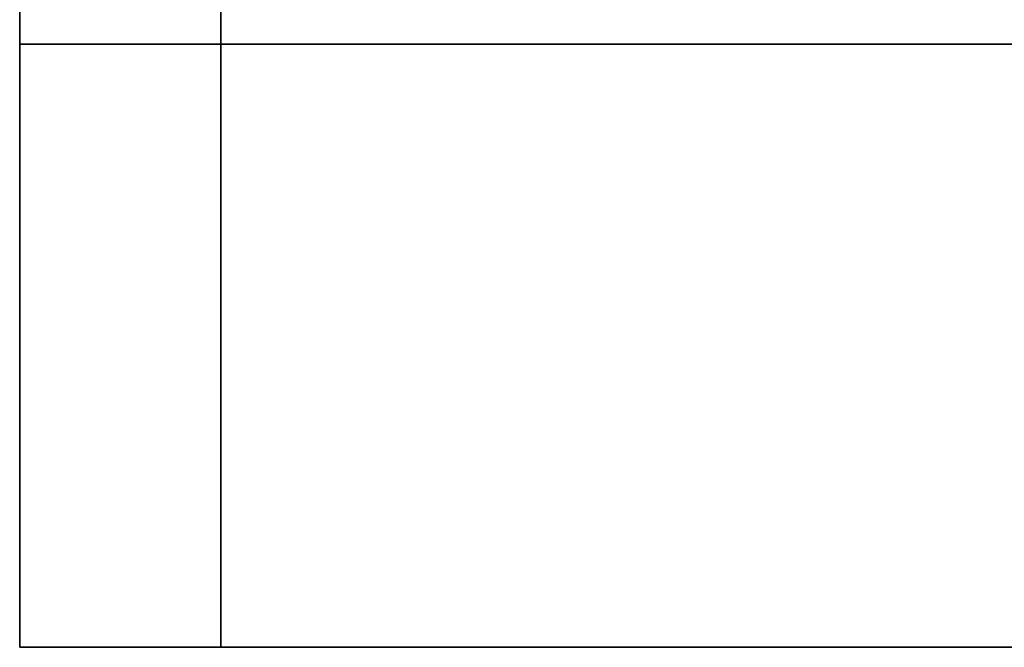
# Model space of a CAD drawing. Header units: millimetres. Extents: x 0 to 1524, y 0 to 1016.
# Tile 285 of 352: x 1394.265 to 1394.755, y 392.107 to 392.419. Entities that reach past the tile are written whole.
import ezdxf

# ---------------------------------------------------------------- set-up
doc = ezdxf.new("R2010")
doc.units = ezdxf.units.MM
doc.header["$LTSCALE"] = 83.82
doc.layers.get('0').update_dxf_attribs({"linetype": 'CONTINUOUS'})

msp = doc.modelspace()

# ---------------------------------------------------------------- linework, layer by layer
at = {"color": 6, "linetype": 'CONTINUOUS'}
for p, q in [((1394.26537, 392.10665), (1394.26537, 393.75665)), ((1394.26537, 393.75665), (1394.26537, 392.40665)), ((1394.26537, 392.40665), (1394.26537, 393.75665)), ((1394.26537, 393.75665), (1394.26537, 392.10665)), ((1394.26537, 392.10665), (1394.26537, 393.75665)), ((1394.26537, 393.75665), (1394.26537, 392.40665)), ((1394.26537, 392.40665), (1394.26537, 393.75665)), ((1394.26537, 393.75665), (1394.26537, 392.10665)), ((1394.26537, 392.10665), (1394.26537, 393.75665)), ((1394.26537, 393.75665), (1394.26537, 392.40665)), ((1394.26537, 392.40665), (1394.26537, 393.75665)), ((1394.26537, 393.75665), (1394.26537, 392.10665)), ((1394.26537, 392.10665), (1394.26537, 393.75665)), ((1394.26537, 393.75665), (1394.26537, 392.40665)), ((1394.26537, 392.40665), (1394.26537, 393.75665)), ((1394.26537, 393.75665), (1394.26537, 392.10665)), ((1394.36537, 392.10665), (1394.36537, 393.70665)), ((1394.36537, 393.70665), (1394.36537, 392.10665)), ((1394.36537, 392.10665), (1394.36537, 393.70665)), ((1394.36537, 393.70665), (1394.36537, 392.10665)), ((1394.36537, 392.10665), (1394.36537, 393.70665)), ((1394.36537, 393.70665), (1394.36537, 392.10665)), ((1394.36537, 392.10665), (1394.36537, 393.70665)), ((1394.36537, 393.70665), (1394.36537, 392.10665)), ((1394.26537, 392.40665), (1397.96537, 392.40665)), ((1397.96537, 392.40665), (1394.26537, 392.40665)), ((1394.26537, 392.40665), (1397.96537, 392.40665)), ((1397.96537, 392.40665), (1394.26537, 392.40665)), ((1394.26537, 392.40665), (1397.96537, 392.40665)), ((1397.96537, 392.40665), (1394.26537, 392.40665)), ((1394.26537, 392.40665), (1397.96537, 392.40665)), ((1397.96537, 392.40665), (1394.26537, 392.40665)), ((1394.26537, 392.10665), (1395.76537, 392.10665)), ((1394.26537, 392.10665), (1395.76537, 392.10665)), ((1397.96537, 392.10665), (1394.26537, 392.10665)), ((1394.26537, 392.10665), (1397.96537, 392.10665)), ((1394.26537, 392.10665), (1395.76537, 392.10665)), ((1394.26537, 392.10665), (1395.76537, 392.10665)), ((1397.96537, 392.10665), (1394.26537, 392.10665)), ((1394.26537, 392.10665), (1397.96537, 392.10665)), ((1394.26537, 392.10665), (1395.76537, 392.10665)), ((1394.26537, 392.10665), (1395.76537, 392.10665)), ((1397.96537, 392.10665), (1394.26537, 392.10665)), ((1394.26537, 392.10665), (1397.96537, 392.10665)), ((1394.26537, 392.10665), (1395.76537, 392.10665)), ((1394.26537, 392.10665), (1395.76537, 392.10665)), ((1397.96537, 392.10665), (1394.26537, 392.10665)), ((1394.26537, 392.10665), (1397.96537, 392.10665)), ((1394.36537, 392.10665), (1395.76537, 392.10665)), ((1394.36537, 392.10665), (1395.76537, 392.10665)), ((1394.36537, 392.10665), (1395.76537, 392.10665)), ((1394.36537, 392.10665), (1395.76537, 392.10665)), ((1394.36537, 392.10665), (1395.76537, 392.10665)), ((1394.36537, 392.10665), (1395.76537, 392.10665)), ((1394.36537, 392.10665), (1395.76537, 392.10665)), ((1394.36537, 392.10665), (1395.76537, 392.10665))]:
    msp.add_line(p, q, dxfattribs=at)
for points in [[(1394.26537, 392.40665), (1394.26537, 392.34838), (1394.26537, 392.29233), (1394.26537, 392.24064), (1394.26537, 392.19452), (1394.26537, 392.15736), (1394.26537, 392.12969), (1394.26537, 392.11257), (1394.26537, 392.10665)], [(1394.26537, 392.10665), (1394.26537, 392.11237), (1394.26537, 392.12929), (1394.26537, 392.15678), (1394.26537, 392.19452), (1394.26537, 392.23977), (1394.26537, 392.29137), (1394.26537, 392.34736), (1394.26537, 392.40665)], [(1394.26537, 392.40665), (1394.26537, 392.34838), (1394.26537, 392.29233), (1394.26537, 392.24064), (1394.26537, 392.19452), (1394.26537, 392.15736), (1394.26537, 392.12969), (1394.26537, 392.11257), (1394.26537, 392.10665)], [(1394.26537, 392.10665), (1394.26537, 392.11237), (1394.26537, 392.12929), (1394.26537, 392.15678), (1394.26537, 392.19452), (1394.26537, 392.23977), (1394.26537, 392.29137), (1394.26537, 392.34736), (1394.26537, 392.40665)], [(1394.26537, 392.40665), (1394.26537, 392.34838), (1394.26537, 392.29233), (1394.26537, 392.24064), (1394.26537, 392.19452), (1394.26537, 392.15736), (1394.26537, 392.12969), (1394.26537, 392.11257), (1394.26537, 392.10665)], [(1394.26537, 392.10665), (1394.26537, 392.11237), (1394.26537, 392.12929), (1394.26537, 392.15678), (1394.26537, 392.19452), (1394.26537, 392.23977), (1394.26537, 392.29137), (1394.26537, 392.34736), (1394.26537, 392.40665)], [(1394.26537, 392.40665), (1394.26537, 392.34838), (1394.26537, 392.29233), (1394.26537, 392.24064), (1394.26537, 392.19452), (1394.26537, 392.15736), (1394.26537, 392.12969), (1394.26537, 392.11257), (1394.26537, 392.10665)], [(1394.26537, 392.10665), (1394.26537, 392.11237), (1394.26537, 392.12929), (1394.26537, 392.15678), (1394.26537, 392.19452), (1394.26537, 392.23977), (1394.26537, 392.29137), (1394.26537, 392.34736), (1394.26537, 392.40665)]]:
    msp.add_lwpolyline(points, dxfattribs=at)

doc.saveas('drawing.dxf')
